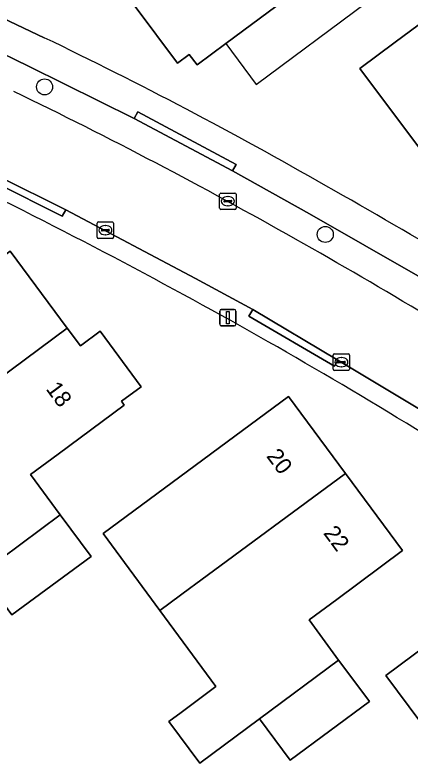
# Model space of a CAD drawing. Extents: x 163426 to 164192, y 380329 to 381641.
# Drawn here: x 163703.91 to 163727.99, y 381384.4 to 381429.97 of the extents above; entities that cross this region are included whole.
import ezdxf

# ---------------------------------------------------------------- set-up
doc = ezdxf.new("R2010")
doc.units = 0
for name, color, linetype in [('IMGEO_Boom', 7, 'Continuous'), ('IMGEO_Erf', 7, 'Continuous'), ('IMGEO_Kolk', 7, 'Continuous'), ('IMGEO_Lichtmast', 7, 'Continuous'), ('IMGEO_Pand', 7, 'Continuous'), ('IMGEO_Pand_nummerreeks', 7, 'Continuous'), ('IMGEO_Pand_overbouw', 7, 'Continuous'), ('IMGEO_Parkeervlak_open', 7, 'Continuous'), ('IMGEO_Rijbaan_lokaal_open', 7, 'Continuous'), ('IMGEO_Voetpad_open', 7, 'Continuous')]:
    doc.layers.add(name, color=color, linetype=linetype)

msp = doc.modelspace()

# ---------------------------------------------------------------- linework, layer by layer
at = {"layer": 'IMGEO_Boom'}
for centre in [(163705.719, 381425.587), (163722.825, 381416.602)]:
    msp.add_circle(centre, 0.489, dxfattribs=at)
at = {"layer": 'IMGEO_Erf'}
for points in [[(163734.392, 381433.644), (163737.844, 381429.013), (163741.332, 381424.334), (163735.959, 381420.329), (163731.95, 381417.34), (163728.442, 381422.029), (163724.94, 381426.71), (163727.089, 381428.312), (163728.949, 381429.699), (163730.718, 381431.018)], [(163695.531, 381433.433), (163697.615, 381432.44), (163705.696, 381428.587)], [(163723.484, 381433.231), (163716.759, 381428.231), (163715.01, 381426.93), (163714.532, 381427.572), (163713.81, 381427.034), (163711.243, 381430.48)]]:
    msp.add_lwpolyline(points, dxfattribs=at)
for points in [[(163703.732, 381393.425), (163701.861, 381395.954), (163699.995, 381398.476), (163701.119, 381399.308), (163697.705, 381403.922), (163694.28, 381408.55), (163693.155, 381407.718), (163691.26, 381410.28), (163696.07, 381413.86), (163697.91, 381411.37), (163701.103, 381413.73), (163703.62, 381415.59), (163707.097, 381410.893), (163707.897, 381409.812), (163709.102, 381410.704), (163711.601, 381407.329), (163710.396, 381406.436), (163710.574, 381406.195), (163706.556, 381403.221), (163704.865, 381401.969), (163706.678, 381399.52), (163708.55, 381396.99)], [(163714.041, 381387.49), (163716.157, 381389.062), (163712.745, 381393.69), (163709.279, 381398.391), (163711.15, 381399.77), (163720.59, 381406.73), (163724.066, 381402.034), (163727.539, 381397.341), (163723.52, 381394.367), (163721.833, 381393.118), (163723.639, 381390.678), (163725.109, 381388.692), (163725.51, 381388.15), (163720.68, 381384.58), (163718.812, 381387.098), (163715.178, 381384.403), (163713.298, 381386.938)], [(163726.52, 381389.74), (163730.808, 381392.923), (163735.91, 381396.71), (163739.402, 381392.014), (163742.9, 381387.31), (163733.49, 381380.36), (163730.005, 381385.05)]]:
    msp.add_lwpolyline(points, close=True, dxfattribs=at)
for centre, radius, start, end in [((163587.573, 381182.991), 272.527, 60.23739, 64.31408), ((163560.918, 381132.308), 319.749, 61.35495, 65.31551), ((163566.802, 381142.473), 318.017, 57.1746, 60.61257), ((163568.911, 381145.18), 304.622, 57.58447, 61.51364)]:
    msp.add_arc(centre, radius, start, end, dxfattribs=at)
at = {"layer": 'IMGEO_Kolk'}
for p, q in [((163716.388, 381418.199), (163716.388, 381419.051)), ((163716.463, 381419.125), (163717.315, 381419.125)), ((163717.389, 381419.051), (163717.389, 381418.199)), ((163716.647, 381418.619), (163716.647, 381418.631)), ((163716.69, 381418.668), (163717.088, 381418.668)), ((163716.876, 381418.905), (163716.901, 381418.905)), ((163717.131, 381418.631), (163717.131, 381418.619)), ((163717.085, 381418.582), (163716.687, 381418.582)), ((163716.899, 381418.345), (163716.874, 381418.345)), ((163717.315, 381418.125), (163716.463, 381418.125)), ((163708.924, 381416.434), (163708.924, 381417.286)), ((163708.999, 381417.36), (163709.851, 381417.36)), ((163709.925, 381417.286), (163709.925, 381416.434)), ((163709.183, 381416.854), (163709.183, 381416.866)), ((163709.621, 381416.817), (163709.223, 381416.817)), ((163709.226, 381416.903), (163709.624, 381416.903)), ((163709.412, 381417.14), (163709.437, 381417.14)), ((163709.667, 381416.866), (163709.667, 381416.854)), ((163709.851, 381416.36), (163708.999, 381416.36)), ((163709.435, 381416.58), (163709.41, 381416.58)), ((163723.306, 381408.397), (163723.306, 381409.249)), ((163723.381, 381409.323), (163724.233, 381409.323)), ((163723.794, 381409.103), (163723.819, 381409.103)), ((163724.307, 381409.249), (163724.307, 381408.397)), ((163723.565, 381408.817), (163723.565, 381408.829)), ((163724.003, 381408.78), (163723.605, 381408.78)), ((163723.608, 381408.866), (163724.006, 381408.866)), ((163724.049, 381408.829), (163724.049, 381408.817)), ((163724.233, 381408.323), (163723.381, 381408.323)), ((163723.817, 381408.543), (163723.792, 381408.543))]:
    msp.add_line(p, q, dxfattribs=at)
for points in [[(163716.388, 381418.199), (163716.388, 381419.051)], [(163716.463, 381419.125), (163717.315, 381419.125)], [(163717.389, 381419.051), (163717.389, 381418.199)], [(163717.315, 381418.125), (163716.463, 381418.125)], [(163708.924, 381416.434), (163708.924, 381417.286)], [(163708.999, 381417.36), (163709.851, 381417.36)], [(163709.925, 381417.286), (163709.925, 381416.434)], [(163709.851, 381416.36), (163708.999, 381416.36)], [(163723.306, 381408.397), (163723.306, 381409.249)], [(163723.381, 381409.323), (163724.233, 381409.323)], [(163724.307, 381409.249), (163724.307, 381408.397)], [(163724.233, 381408.323), (163723.381, 381408.323)]]:
    msp.add_lwpolyline(points, dxfattribs=at)
for centre, radius, start, end in [((163716.465, 381419.049), 0.0765, 91.552, 178.448), ((163716.465, 381419.049), 0.0765, 91.552, 178.448), ((163717.313, 381419.049), 0.0765, 1.552, 88.448), ((163717.313, 381419.049), 0.0765, 1.552, 88.448), ((163716.687, 381418.628), 0.0403, 85.8775, 175.7526), ((163716.684, 381418.618), 0.0366, 178.938, 274.7102), ((163717.088, 381418.625), 0.043, 264.8664, 352.4533), ((163717.092, 381418.63), 0.0386, 1.7309, 96.639), ((163716.465, 381418.201), 0.0765, 181.552, 268.448), ((163716.465, 381418.201), 0.0765, 181.552, 268.448), ((163717.313, 381418.201), 0.0765, 271.552, 358.448), ((163717.313, 381418.201), 0.0765, 271.552, 358.448), ((163709.001, 381417.284), 0.0765, 91.552, 178.448), ((163709.001, 381417.284), 0.0765, 91.552, 178.448), ((163709.849, 381417.284), 0.0765, 1.552, 88.448), ((163709.849, 381417.284), 0.0765, 1.552, 88.448), ((163709.223, 381416.863), 0.0403, 85.8775, 175.7526), ((163709.22, 381416.853), 0.0366, 178.938, 274.7102), ((163709.624, 381416.86), 0.043, 264.8664, 352.4533), ((163709.628, 381416.865), 0.0386, 1.7309, 96.639), ((163709.001, 381416.436), 0.0765, 181.552, 268.448), ((163709.001, 381416.436), 0.0765, 181.552, 268.448), ((163709.849, 381416.436), 0.0765, 271.552, 358.448), ((163709.849, 381416.436), 0.0765, 271.552, 358.448), ((163723.383, 381409.247), 0.0765, 91.552, 178.448), ((163723.383, 381409.247), 0.0765, 91.552, 178.448), ((163724.231, 381409.247), 0.0765, 1.552, 88.448), ((163724.231, 381409.247), 0.0765, 1.552, 88.448), ((163723.605, 381408.826), 0.0403, 85.8775, 175.7526), ((163723.602, 381408.816), 0.0366, 178.938, 274.7102), ((163724.006, 381408.823), 0.043, 264.8664, 352.4533), ((163724.01, 381408.828), 0.0386, 1.7309, 96.639), ((163723.383, 381408.399), 0.0765, 181.552, 268.448), ((163723.383, 381408.399), 0.0765, 181.552, 268.448), ((163724.231, 381408.399), 0.0765, 271.552, 358.448), ((163724.231, 381408.399), 0.0765, 271.552, 358.448)]:
    msp.add_arc(centre, radius, start, end, dxfattribs=at)
for centre, major_axis, ratio, start_param, end_param in [((163716.875, 381418.625), (-0.387, 0.002), 0.722429, 4.712389, 7.853982), ((163716.9, 381418.625), (-0.39, 0.002), 0.717154, 1.570796, 4.712389), ((163709.411, 381416.86), (-0.387, 0.002), 0.722429, 4.712389, 7.853982), ((163709.436, 381416.86), (-0.39, 0.002), 0.717154, 1.570796, 4.712389), ((163723.793, 381408.823), (-0.387, 0.002), 0.722429, 4.712389, 7.853982), ((163723.818, 381408.823), (-0.39, 0.002), 0.717154, 1.570796, 4.712389)]:
    msp.add_ellipse(centre, major_axis=major_axis, ratio=ratio, start_param=start_param, end_param=end_param, dxfattribs=at)
at = {"layer": 'IMGEO_Lichtmast'}
for p, q in [((163716.389, 381411.134), (163716.389, 381411.934)), ((163716.389, 381411.934), (163716.389, 381411.134)), ((163716.489, 381412.034), (163717.279, 381412.034)), ((163717.279, 381412.034), (163716.489, 381412.034)), ((163717.379, 381411.934), (163717.379, 381411.134)), ((163717.379, 381411.134), (163717.379, 381411.934)), ((163717.279, 381411.034), (163716.489, 381411.034)), ((163716.489, 381411.034), (163717.279, 381411.034))]:
    msp.add_line(p, q, dxfattribs=at)
msp.add_lwpolyline([(163716.809, 381411.909), (163716.959, 381411.909), (163716.959, 381411.159), (163716.809, 381411.159), (163716.809, 381411.909)], dxfattribs=at)
for centre, start, end in [((163716.489, 381411.934), 90, 180), ((163716.489, 381411.934), 90, 180), ((163717.279, 381411.934), 0, 90), ((163717.279, 381411.934), 360, 90), ((163716.489, 381411.134), 180, 270), ((163716.489, 381411.134), 180, 270), ((163717.279, 381411.134), 270, 0), ((163717.279, 381411.134), 270, 0)]:
    msp.add_arc(centre, 0.1, start, end, dxfattribs=at)
at = {"layer": 'IMGEO_Pand'}
for points in [[(163733.697, 381437.058), (163731.82, 381439.58), (163727.009, 381435.994), (163725.571, 381434.922), (163722.14, 381439.525), (163720.904, 381438.598), (163711.517, 381431.619), (163711.965, 381431.018), (163711.243, 381430.48), (163713.81, 381427.034), (163714.532, 381427.572), (163715.01, 381426.93), (163716.759, 381428.231), (163723.484, 381433.231), (163725.34, 381430.735), (163728.895, 381433.463)], [(163737.844, 381429.013), (163734.392, 381433.644), (163735.58, 381434.529), (163738.429, 381436.662), (163736.539, 381439.186), (163733.697, 381437.058), (163728.895, 381433.463), (163730.718, 381431.018), (163728.949, 381429.699), (163727.089, 381428.312), (163724.94, 381426.71), (163728.442, 381422.029)], [(163697.705, 381403.922), (163707.097, 381410.893), (163703.62, 381415.59), (163701.103, 381413.73), (163697.91, 381411.37), (163696.07, 381413.86), (163691.26, 381410.28), (163693.155, 381407.718), (163694.28, 381408.55)], [(163701.861, 381395.954), (163706.678, 381399.52), (163704.865, 381401.969), (163706.556, 381403.221), (163710.574, 381406.195), (163710.396, 381406.436), (163711.601, 381407.329), (163709.102, 381410.704), (163707.897, 381409.812), (163707.097, 381410.893), (163697.705, 381403.922), (163701.119, 381399.308), (163699.995, 381398.476)], [(163724.066, 381402.034), (163720.59, 381406.73), (163711.15, 381399.77), (163709.279, 381398.391), (163712.745, 381393.69), (163714.626, 381395.086), (163714.854, 381395.254)], [(163721.833, 381393.118), (163723.52, 381394.367), (163727.539, 381397.341), (163724.066, 381402.034), (163714.854, 381395.254), (163714.626, 381395.086), (163712.745, 381393.69), (163716.157, 381389.062), (163714.041, 381387.49), (163713.298, 381386.938), (163715.178, 381384.403), (163718.812, 381387.098), (163723.639, 381390.678)], [(163701.861, 381395.954), (163703.732, 381393.425), (163708.55, 381396.99), (163706.678, 381399.52)], [(163739.402, 381392.014), (163735.91, 381396.71), (163730.808, 381392.923), (163726.52, 381389.74), (163730.005, 381385.05)], [(163718.812, 381387.098), (163720.68, 381384.58), (163725.51, 381388.15), (163725.109, 381388.692), (163723.639, 381390.678)]]:
    msp.add_lwpolyline(points, close=True, dxfattribs=at)
at = {"layer": 'IMGEO_Pand_overbouw'}
msp.add_lwpolyline([(163716.759, 381428.231), (163718.615, 381425.735), (163725.34, 381430.735), (163723.484, 381433.231)], close=True, dxfattribs=at)
at = {"layer": 'IMGEO_Parkeervlak_open'}
msp.add_lwpolyline([(163750.813, 381399.424), (163749.98, 381399.998), (163745.828, 381402.859), (163744.365, 381403.852), (163738.022, 381408.156), (163734.377, 381410.478), (163728.612, 381413.989), (163721.863, 381417.859), (163717.18, 381420.475), (163711.17, 381423.661), (163704.786, 381426.841), (163702.185, 381428.093)], dxfattribs=at)
for centre, radius, start, end in [((163574.992, 381158.74), 296.082, 60.45286, 64.20331), ((163572.105, 381151.181), 304.084, 57.16919, 60.68189)]:
    msp.add_arc(centre, radius, start, end, dxfattribs=at)
at = {"layer": 'IMGEO_Rijbaan_lokaal_open'}
msp.add_lwpolyline([(163663.814, 381435.918), (163664.399, 381435.726), (163664.986, 381435.542), (163671.456, 381433.335), (163681.471, 381429.731), (163685.687, 381428.038), (163692.2, 381425.235), (163700.244, 381421.446), (163702.915, 381420.141), (163707.011, 381418.104), (163714.91, 381413.923), (163718.401, 381412.028), (163723.593, 381408.953), (163731.916, 381403.95), (163732.751, 381403.408), (163733.581, 381402.861), (163739.262, 381399.081), (163745.573, 381394.713), (163747.757, 381393.202)], dxfattribs=at)
for centre, radius, start, end in [((163574.992, 381158.74), 296.082, 60.45286, 64.20331), ((163572.105, 381151.181), 304.084, 57.16919, 60.68189)]:
    msp.add_arc(centre, radius, start, end, dxfattribs=at)
at = {"layer": 'IMGEO_Voetpad_open'}
for points in [[(163705.696, 381428.587), (163697.615, 381432.44), (163695.531, 381433.433), (163692.545, 381434.78)], [(163702.185, 381428.093), (163704.786, 381426.841), (163711.17, 381423.661), (163711.394, 381424.063), (163717.399, 381420.855), (163717.18, 381420.475), (163721.863, 381417.859), (163728.612, 381413.989), (163728.867, 381414.402), (163734.639, 381410.903), (163734.377, 381410.478), (163738.022, 381408.156), (163744.365, 381403.852), (163744.617, 381404.219), (163750.225, 381400.353), (163749.98, 381399.998), (163750.813, 381399.424)], [(163747.757, 381393.202), (163745.573, 381394.713), (163739.262, 381399.081), (163739.014, 381398.709), (163733.349, 381402.487), (163733.581, 381402.861), (163732.751, 381403.408), (163731.916, 381403.95), (163723.593, 381408.953), (163723.385, 381408.584), (163718.174, 381411.632), (163718.401, 381412.028), (163714.91, 381413.923), (163707.011, 381418.104), (163706.796, 381417.705), (163702.73, 381419.738), (163702.915, 381420.141), (163700.244, 381421.446), (163692.2, 381425.235), (163691.731, 381424.219), (163685.261, 381427.061), (163683.72, 381427.596)]]:
    msp.add_lwpolyline(points, dxfattribs=at)
for points in [[(163717.399, 381420.855), (163711.394, 381424.063), (163711.17, 381423.661), (163717.18, 381420.475)], [(163707.011, 381418.104), (163702.915, 381420.141), (163702.73, 381419.738), (163706.796, 381417.705)], [(163723.593, 381408.953), (163718.401, 381412.028), (163718.174, 381411.632), (163723.385, 381408.584)]]:
    msp.add_lwpolyline(points, close=True, dxfattribs=at)
for centre, radius, start, end in [((163587.573, 381182.991), 272.527, 60.23739, 64.31408), ((163560.918, 381132.308), 319.749, 61.35495, 65.31551), ((163566.802, 381142.473), 318.017, 57.1746, 60.61257), ((163568.911, 381145.18), 304.622, 57.58447, 61.51364)]:
    msp.add_arc(centre, radius, start, end, dxfattribs=at)

# ---------------------------------------------------------------- texts
at = {"layer": 'IMGEO_Pand_nummerreeks'}
for s, rotation, p in [('18', 306.5081, (163705.764, 381407.181)), ('20', 306.5087, (163719.2, 381403.093)), ('22', 306.5087, (163722.672, 381398.403))]:
    msp.add_text(s, height=1, rotation=rotation, dxfattribs=at).set_placement(p)

doc.saveas('drawing.dxf')
